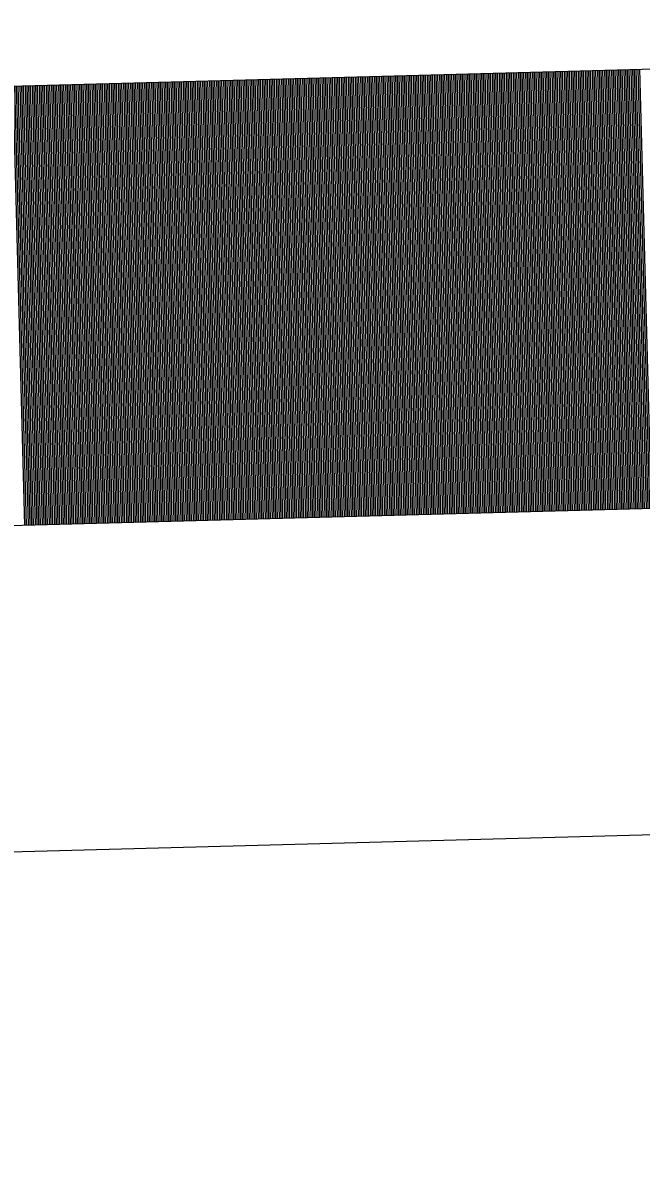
# Model space of a CAD drawing. Extents: x 1929624 to 1935547, y 596315 to 605721.
# Drawn here: x 1929843.88 to 1929847.48, y 598844.71 to 598851.41 of the extents above; entities that cross this region are included whole.
import ezdxf

# ---------------------------------------------------------------- set-up
doc = ezdxf.new("R2010")
doc.units = 0
doc.layers.add('Default', color=7, linetype='Continuous')

msp = doc.modelspace()

# ---------------------------------------------------------------- linework, layer by layer
at = {"layer": 'Default'}
for p, q in [((1929839.7374, 598850.9282), (1929857.5203, 598851.4055)), ((1929845.0611, 598851.0711), (1929845.1298, 598848.5138)), ((1929845.0714, 598851.0714), (1929845.14, 598848.5141)), ((1929845.0816, 598851.0716), (1929845.1502, 598848.5144)), ((1929845.0918, 598851.0719), (1929845.1605, 598848.5147)), ((1929845.102, 598851.0722), (1929845.1707, 598848.5149)), ((1929845.1123, 598851.0724), (1929845.1809, 598848.5152)), ((1929845.1225, 598851.0727), (1929845.1912, 598848.5155)), ((1929845.1327, 598851.073), (1929845.2014, 598848.5158)), ((1929845.143, 598851.0733), (1929845.2116, 598848.516)), ((1929845.1532, 598851.0735), (1929845.2218, 598848.5163)), ((1929845.1634, 598851.0738), (1929845.2321, 598848.5166)), ((1929845.1736, 598851.0741), (1929845.2423, 598848.5169)), ((1929845.1839, 598851.0744), (1929845.2525, 598848.5171)), ((1929845.1941, 598851.0746), (1929845.2628, 598848.5174)), ((1929845.2043, 598851.0749), (1929845.273, 598848.5177)), ((1929845.2146, 598851.0752), (1929845.2832, 598848.518)), ((1929845.2248, 598851.0755), (1929845.2934, 598848.5182)), ((1929845.235, 598851.0757), (1929845.3037, 598848.5185)), ((1929845.2453, 598851.076), (1929845.3139, 598848.5188)), ((1929845.2555, 598851.0763), (1929845.3241, 598848.5191)), ((1929845.2657, 598851.0766), (1929845.3344, 598848.5193)), ((1929845.2759, 598851.0768), (1929845.3446, 598848.5196)), ((1929845.2862, 598851.0771), (1929845.3548, 598848.5199)), ((1929845.2964, 598851.0774), (1929845.365, 598848.5202)), ((1929845.3066, 598851.0777), (1929845.3753, 598848.5204)), ((1929845.3169, 598851.0779), (1929845.3855, 598848.5207)), ((1929845.3271, 598851.0782), (1929845.3957, 598848.521)), ((1929845.3373, 598851.0785), (1929845.406, 598848.5213)), ((1929845.3475, 598851.0788), (1929845.4162, 598848.5215)), ((1929845.3578, 598851.079), (1929845.4264, 598848.5218)), ((1929845.368, 598851.0793), (1929845.4366, 598848.5221)), ((1929845.3782, 598851.0796), (1929845.4469, 598848.5224)), ((1929845.3885, 598851.0799), (1929845.4571, 598848.5226)), ((1929845.3987, 598851.0801), (1929845.4673, 598848.5229)), ((1929845.4089, 598851.0804), (1929845.4776, 598848.5232)), ((1929845.4191, 598851.0807), (1929845.4878, 598848.5235)), ((1929845.4294, 598851.081), (1929845.498, 598848.5237)), ((1929845.4396, 598851.0812), (1929845.5082, 598848.524)), ((1929845.4498, 598851.0815), (1929845.5185, 598848.5243)), ((1929845.4601, 598851.0818), (1929845.5287, 598848.5246)), ((1929845.4703, 598851.0821), (1929845.5389, 598848.5248)), ((1929845.4805, 598851.0823), (1929845.5492, 598848.5251)), ((1929845.4907, 598851.0826), (1929845.5594, 598848.5254)), ((1929845.501, 598851.0829), (1929845.5696, 598848.5257)), ((1929845.5112, 598851.0832), (1929845.5798, 598848.5259)), ((1929845.5214, 598851.0834), (1929845.5901, 598848.5262)), ((1929845.5317, 598851.0837), (1929845.6003, 598848.5265)), ((1929845.5419, 598851.084), (1929845.6105, 598848.5268)), ((1929845.5521, 598851.0843), (1929845.6208, 598848.527)), ((1929845.5623, 598851.0845), (1929845.631, 598848.5273)), ((1929845.5726, 598851.0848), (1929845.6412, 598848.5276)), ((1929845.5828, 598851.0851), (1929845.6515, 598848.5279)), ((1929845.593, 598851.0854), (1929845.6617, 598848.5281)), ((1929845.6033, 598851.0856), (1929845.6719, 598848.5284)), ((1929845.6135, 598851.0859), (1929845.6821, 598848.5287)), ((1929845.6237, 598851.0862), (1929845.6924, 598848.529)), ((1929845.6339, 598851.0865), (1929845.7026, 598848.5292)), ((1929845.6442, 598851.0867), (1929845.7128, 598848.5295)), ((1929845.6544, 598851.087), (1929845.7231, 598848.5298)), ((1929845.6646, 598851.0873), (1929845.7333, 598848.53)), ((1929845.6749, 598851.0876), (1929845.7435, 598848.5303)), ((1929845.6851, 598851.0878), (1929845.7537, 598848.5306)), ((1929845.6953, 598851.0881), (1929845.764, 598848.5309)), ((1929845.7056, 598851.0884), (1929845.7742, 598848.5311)), ((1929845.7158, 598851.0886), (1929845.7844, 598848.5314)), ((1929845.726, 598851.0889), (1929845.7947, 598848.5317)), ((1929845.7362, 598851.0892), (1929845.8049, 598848.532)), ((1929845.7465, 598851.0895), (1929845.8151, 598848.5322)), ((1929845.7567, 598851.0897), (1929845.8253, 598848.5325)), ((1929845.7669, 598851.09), (1929845.8356, 598848.5328)), ((1929845.7772, 598851.0903), (1929845.8458, 598848.5331)), ((1929845.7874, 598851.0906), (1929845.856, 598848.5333)), ((1929845.7976, 598851.0908), (1929845.8663, 598848.5336)), ((1929845.8078, 598851.0911), (1929845.8765, 598848.5339)), ((1929845.8181, 598851.0914), (1929845.8867, 598848.5342)), ((1929845.8283, 598851.0917), (1929845.8969, 598848.5344)), ((1929845.8385, 598851.0919), (1929845.9072, 598848.5347)), ((1929845.8488, 598851.0922), (1929845.9174, 598848.535)), ((1929845.859, 598851.0925), (1929845.9276, 598848.5353)), ((1929845.8692, 598851.0928), (1929845.9379, 598848.5355)), ((1929845.8794, 598851.093), (1929845.9481, 598848.5358)), ((1929845.8897, 598851.0933), (1929845.9583, 598848.5361)), ((1929845.8999, 598851.0936), (1929845.9685, 598848.5364)), ((1929845.9101, 598851.0939), (1929845.9788, 598848.5366)), ((1929845.9204, 598851.0941), (1929845.989, 598848.5369)), ((1929845.9306, 598851.0944), (1929845.9992, 598848.5372)), ((1929845.9408, 598851.0947), (1929846.0095, 598848.5375)), ((1929845.951, 598851.095), (1929846.0197, 598848.5377)), ((1929845.9613, 598851.0952), (1929846.0299, 598848.538)), ((1929845.9715, 598851.0955), (1929846.0402, 598848.5383)), ((1929845.9817, 598851.0958), (1929846.0504, 598848.5386)), ((1929845.992, 598851.0961), (1929846.0606, 598848.5388)), ((1929846.0022, 598851.0963), (1929846.0708, 598848.5391)), ((1929846.0124, 598851.0966), (1929846.0811, 598848.5394)), ((1929846.0226, 598851.0969), (1929846.0913, 598848.5397)), ((1929846.0329, 598851.0972), (1929846.1015, 598848.5399)), ((1929846.0431, 598851.0974), (1929846.1118, 598848.5402)), ((1929846.0533, 598851.0977), (1929846.122, 598848.5405)), ((1929846.0636, 598851.098), (1929846.1322, 598848.5408)), ((1929846.0738, 598851.0983), (1929846.1424, 598848.541)), ((1929846.084, 598851.0985), (1929846.1527, 598848.5413)), ((1929846.0943, 598851.0988), (1929846.1629, 598848.5416)), ((1929846.1045, 598851.0991), (1929846.1731, 598848.5419)), ((1929846.1147, 598851.0994), (1929846.1834, 598848.5421)), ((1929846.1249, 598851.0996), (1929846.1936, 598848.5424)), ((1929846.1352, 598851.0999), (1929846.2038, 598848.5427)), ((1929846.1454, 598851.1002), (1929846.214, 598848.543)), ((1929846.1556, 598851.1005), (1929846.2243, 598848.5432)), ((1929846.1659, 598851.1007), (1929846.2345, 598848.5435)), ((1929846.1761, 598851.101), (1929846.2447, 598848.5438)), ((1929846.1863, 598851.1013), (1929846.255, 598848.5441)), ((1929846.1965, 598851.1016), (1929846.2652, 598848.5443)), ((1929846.2068, 598851.1018), (1929846.2754, 598848.5446)), ((1929846.217, 598851.1021), (1929846.2856, 598848.5449)), ((1929846.2272, 598851.1024), (1929846.2959, 598848.5452)), ((1929846.2375, 598851.1027), (1929846.3061, 598848.5454)), ((1929846.2477, 598851.1029), (1929846.3163, 598848.5457)), ((1929846.2579, 598851.1032), (1929846.3266, 598848.546)), ((1929846.2681, 598851.1035), (1929846.3368, 598848.5463)), ((1929846.2784, 598851.1038), (1929846.347, 598848.5465)), ((1929846.2886, 598851.104), (1929846.3572, 598848.5468)), ((1929846.2988, 598851.1043), (1929846.3675, 598848.5471)), ((1929846.3091, 598851.1046), (1929846.3777, 598848.5473)), ((1929846.3193, 598851.1049), (1929846.3879, 598848.5476)), ((1929846.3295, 598851.1051), (1929846.3982, 598848.5479)), ((1929846.3397, 598851.1054), (1929846.4084, 598848.5482)), ((1929846.35, 598851.1057), (1929846.4186, 598848.5484)), ((1929846.3602, 598851.1059), (1929846.4288, 598848.5487)), ((1929846.3704, 598851.1062), (1929846.4391, 598848.549)), ((1929846.3807, 598851.1065), (1929846.4493, 598848.5493)), ((1929846.3909, 598851.1068), (1929846.4595, 598848.5495)), ((1929846.4011, 598851.107), (1929846.4698, 598848.5498)), ((1929846.4113, 598851.1073), (1929846.48, 598848.5501)), ((1929846.4216, 598851.1076), (1929846.4902, 598848.5504)), ((1929846.4318, 598851.1079), (1929846.5005, 598848.5506)), ((1929846.442, 598851.1081), (1929846.5107, 598848.5509)), ((1929846.4523, 598851.1084), (1929846.5209, 598848.5512)), ((1929846.4625, 598851.1087), (1929846.5311, 598848.5515)), ((1929846.4727, 598851.109), (1929846.5414, 598848.5517)), ((1929846.4829, 598851.1092), (1929846.5516, 598848.552)), ((1929846.4932, 598851.1095), (1929846.5618, 598848.5523)), ((1929846.5034, 598851.1098), (1929846.5721, 598848.5526)), ((1929846.5136, 598851.1101), (1929846.5823, 598848.5528)), ((1929846.5239, 598851.1103), (1929846.5925, 598848.5531)), ((1929846.5341, 598851.1106), (1929846.6027, 598848.5534)), ((1929846.5443, 598851.1109), (1929846.613, 598848.5537)), ((1929846.5546, 598851.1112), (1929846.6232, 598848.5539)), ((1929846.5648, 598851.1114), (1929846.6334, 598848.5542)), ((1929846.575, 598851.1117), (1929846.6437, 598848.5545)), ((1929846.5852, 598851.112), (1929846.6539, 598848.5548)), ((1929846.5955, 598851.1123), (1929846.6641, 598848.555)), ((1929846.6057, 598851.1125), (1929846.6743, 598848.5553)), ((1929846.6159, 598851.1128), (1929846.6846, 598848.5556)), ((1929846.6262, 598851.1131), (1929846.6948, 598848.5559)), ((1929846.6364, 598851.1134), (1929846.705, 598848.5561)), ((1929846.6466, 598851.1136), (1929846.7153, 598848.5564)), ((1929846.6568, 598851.1139), (1929846.7255, 598848.5567)), ((1929846.6671, 598851.1142), (1929846.7357, 598848.557)), ((1929846.6773, 598851.1145), (1929846.7459, 598848.5572)), ((1929846.6875, 598851.1147), (1929846.7562, 598848.5575)), ((1929846.6978, 598851.115), (1929846.7664, 598848.5578)), ((1929846.708, 598851.1153), (1929846.7766, 598848.5581)), ((1929846.7182, 598851.1156), (1929846.7869, 598848.5583)), ((1929846.7284, 598851.1158), (1929846.7971, 598848.5586)), ((1929846.7387, 598851.1161), (1929846.8073, 598848.5589)), ((1929846.7489, 598851.1164), (1929846.8175, 598848.5592)), ((1929846.7591, 598851.1167), (1929846.8278, 598848.5594)), ((1929846.7694, 598851.1169), (1929846.838, 598848.5597)), ((1929846.7796, 598851.1172), (1929846.8482, 598848.56)), ((1929846.7898, 598851.1175), (1929846.8585, 598848.5603)), ((1929846.8, 598851.1178), (1929846.8687, 598848.5605)), ((1929846.8103, 598851.118), (1929846.8789, 598848.5608)), ((1929846.8205, 598851.1183), (1929846.8891, 598848.5611)), ((1929846.8307, 598851.1186), (1929846.8994, 598848.5614)), ((1929846.841, 598851.1189), (1929846.9096, 598848.5616)), ((1929846.8512, 598851.1191), (1929846.9198, 598848.5619)), ((1929846.8614, 598851.1194), (1929846.9301, 598848.5622)), ((1929846.8716, 598851.1197), (1929846.9403, 598848.5625)), ((1929846.8819, 598851.12), (1929846.9505, 598848.5627)), ((1929846.8921, 598851.1202), (1929846.9608, 598848.563)), ((1929846.9023, 598851.1205), (1929846.971, 598848.5633)), ((1929846.9126, 598851.1208), (1929846.9812, 598848.5635)), ((1929846.9228, 598851.1211), (1929846.9914, 598848.5638)), ((1929846.933, 598851.1213), (1929847.0017, 598848.5641)), ((1929846.9432, 598851.1216), (1929847.0119, 598848.5644)), ((1929846.9535, 598851.1219), (1929847.0221, 598848.5646)), ((1929846.9637, 598851.1221), (1929847.0324, 598848.5649)), ((1929846.9739, 598851.1224), (1929847.0426, 598848.5652)), ((1929846.9842, 598851.1227), (1929847.0528, 598848.5655)), ((1929846.9944, 598851.123), (1929847.063, 598848.5657)), ((1929847.0046, 598851.1232), (1929847.0733, 598848.566)), ((1929847.0149, 598851.1235), (1929847.0835, 598848.5663)), ((1929847.0251, 598851.1238), (1929847.0937, 598848.5666)), ((1929847.0353, 598851.1241), (1929847.104, 598848.5668)), ((1929847.0455, 598851.1243), (1929847.1142, 598848.5671)), ((1929847.0558, 598851.1246), (1929847.1244, 598848.5674)), ((1929847.066, 598851.1249), (1929847.1346, 598848.5677)), ((1929847.0762, 598851.1252), (1929847.1449, 598848.5679)), ((1929847.0865, 598851.1254), (1929847.1551, 598848.5682)), ((1929847.0967, 598851.1257), (1929847.1653, 598848.5685)), ((1929847.1069, 598851.126), (1929847.1756, 598848.5688)), ((1929847.1171, 598851.1263), (1929847.1858, 598848.569)), ((1929847.1274, 598851.1265), (1929847.196, 598848.5693)), ((1929847.1376, 598851.1268), (1929847.2062, 598848.5696)), ((1929847.1478, 598851.1271), (1929847.2165, 598848.5699)), ((1929847.1581, 598851.1274), (1929847.2267, 598848.5701)), ((1929847.1683, 598851.1276), (1929847.2369, 598848.5704)), ((1929847.1785, 598851.1279), (1929847.2472, 598848.5707)), ((1929847.1887, 598851.1282), (1929847.2574, 598848.571)), ((1929847.199, 598851.1285), (1929847.2676, 598848.5712)), ((1929847.2092, 598851.1287), (1929847.2778, 598848.5715)), ((1929847.2194, 598851.129), (1929847.2881, 598848.5718)), ((1929847.2297, 598851.1293), (1929847.2983, 598848.5721)), ((1929847.2399, 598851.1296), (1929847.3085, 598848.5723)), ((1929847.2501, 598851.1298), (1929847.3188, 598848.5726)), ((1929847.2603, 598851.1301), (1929847.329, 598848.5729)), ((1929847.2706, 598851.1304), (1929847.3392, 598848.5732)), ((1929847.2808, 598851.1307), (1929847.3495, 598848.5734)), ((1929847.291, 598851.1309), (1929847.3597, 598848.5737)), ((1929847.3013, 598851.1312), (1929847.3699, 598848.574)), ((1929847.3115, 598851.1315), (1929847.3801, 598848.5743)), ((1929847.3217, 598851.1318), (1929847.3904, 598848.5745)), ((1929847.3319, 598851.132), (1929847.4006, 598848.5748)), ((1929847.3422, 598851.1323), (1929847.4108, 598848.5751)), ((1929847.3524, 598851.1326), (1929847.4211, 598848.5754)), ((1929847.3626, 598851.1329), (1929847.4313, 598848.5756)), ((1929847.3729, 598851.1331), (1929847.4415, 598848.5759)), ((1929847.3831, 598851.1334), (1929847.4517, 598848.5762)), ((1929847.3933, 598851.1337), (1929847.462, 598848.5765)), ((1929847.4036, 598851.134), (1929847.4722, 598848.5767)), ((1929847.4138, 598851.1342), (1929847.4824, 598848.577)), ((1929847.424, 598851.1345), (1929847.4927, 598848.5773)), ((1929847.4342, 598851.1348), (1929847.5029, 598848.5776)), ((1929847.4445, 598851.1351), (1929847.5131, 598848.5778)), ((1929847.4547, 598851.1353), (1929847.5233, 598848.5781)), ((1929847.4649, 598851.1356), (1929847.5336, 598848.5784)), ((1929847.4752, 598851.1359), (1929847.5438, 598848.5787)), ((1929843.8234, 598851.0379), (1929843.8921, 598848.4806)), ((1929843.8337, 598851.0381), (1929843.9023, 598848.4809)), ((1929843.8439, 598851.0384), (1929843.9125, 598848.4812)), ((1929843.8541, 598851.0387), (1929843.9228, 598848.4814)), ((1929843.8643, 598851.0389), (1929843.933, 598848.4817)), ((1929843.8746, 598851.0392), (1929843.9432, 598848.482)), ((1929843.8848, 598851.0395), (1929843.9535, 598848.4823)), ((1929843.895, 598851.0398), (1929843.9637, 598848.4825)), ((1929843.9053, 598851.04), (1929843.9739, 598848.4828)), ((1929843.9155, 598851.0403), (1929843.9841, 598848.4831)), ((1929843.9257, 598851.0406), (1929843.9944, 598848.4834)), ((1929843.936, 598851.0409), (1929844.0046, 598848.4836)), ((1929843.9462, 598851.0411), (1929844.0148, 598848.4839)), ((1929843.9564, 598851.0414), (1929844.0251, 598848.4842)), ((1929843.9666, 598851.0417), (1929844.0353, 598848.4845)), ((1929843.9769, 598851.042), (1929844.0455, 598848.4847)), ((1929843.9871, 598851.0422), (1929844.0557, 598848.485)), ((1929843.9973, 598851.0425), (1929844.066, 598848.4853)), ((1929844.0076, 598851.0428), (1929844.0762, 598848.4856)), ((1929844.0178, 598851.0431), (1929844.0864, 598848.4858)), ((1929844.028, 598851.0433), (1929844.0967, 598848.4861)), ((1929844.0382, 598851.0436), (1929844.1069, 598848.4864)), ((1929844.0485, 598851.0439), (1929844.1171, 598848.4867)), ((1929844.0587, 598851.0442), (1929844.1273, 598848.4869)), ((1929844.0689, 598851.0444), (1929844.1376, 598848.4872)), ((1929844.0792, 598851.0447), (1929844.1478, 598848.4875)), ((1929844.0894, 598851.045), (1929844.158, 598848.4878)), ((1929844.0996, 598851.0453), (1929844.1683, 598848.488)), ((1929844.1098, 598851.0455), (1929844.1785, 598848.4883)), ((1929844.1201, 598851.0458), (1929844.1887, 598848.4886)), ((1929844.1303, 598851.0461), (1929844.1989, 598848.4889)), ((1929844.1405, 598851.0464), (1929844.2092, 598848.4891)), ((1929844.1508, 598851.0466), (1929844.2194, 598848.4894)), ((1929844.161, 598851.0469), (1929844.2296, 598848.4897)), ((1929844.1712, 598851.0472), (1929844.2399, 598848.49)), ((1929844.1814, 598851.0475), (1929844.2501, 598848.4902)), ((1929844.1917, 598851.0477), (1929844.2603, 598848.4905)), ((1929844.2019, 598851.048), (1929844.2705, 598848.4908)), ((1929844.2121, 598851.0483), (1929844.2808, 598848.4911)), ((1929844.2224, 598851.0486), (1929844.291, 598848.4913)), ((1929844.2326, 598851.0488), (1929844.3012, 598848.4916)), ((1929844.2428, 598851.0491), (1929844.3115, 598848.4919)), ((1929844.253, 598851.0494), (1929844.3217, 598848.4922)), ((1929844.2633, 598851.0497), (1929844.3319, 598848.4924)), ((1929844.2735, 598851.0499), (1929844.3422, 598848.4927)), ((1929844.2837, 598851.0502), (1929844.3524, 598848.493)), ((1929844.294, 598851.0505), (1929844.3626, 598848.4933)), ((1929844.3042, 598851.0508), (1929844.3728, 598848.4935)), ((1929844.3144, 598851.051), (1929844.3831, 598848.4938)), ((1929844.3246, 598851.0513), (1929844.3933, 598848.4941)), ((1929844.3349, 598851.0516), (1929844.4035, 598848.4944)), ((1929844.3451, 598851.0519), (1929844.4138, 598848.4946)), ((1929844.3553, 598851.0521), (1929844.424, 598848.4949)), ((1929844.3656, 598851.0524), (1929844.4342, 598848.4952)), ((1929844.3758, 598851.0527), (1929844.4444, 598848.4955)), ((1929844.386, 598851.053), (1929844.4547, 598848.4957)), ((1929844.3963, 598851.0532), (1929844.4649, 598848.496)), ((1929844.4065, 598851.0535), (1929844.4751, 598848.4963)), ((1929844.4167, 598851.0538), (1929844.4854, 598848.4966)), ((1929844.4269, 598851.0541), (1929844.4956, 598848.4968)), ((1929844.4372, 598851.0543), (1929844.5058, 598848.4971)), ((1929844.4474, 598851.0546), (1929844.516, 598848.4974)), ((1929844.4576, 598851.0549), (1929844.5263, 598848.4976)), ((1929844.4679, 598851.0552), (1929844.5365, 598848.4979)), ((1929844.4781, 598851.0554), (1929844.5467, 598848.4982)), ((1929844.4883, 598851.0557), (1929844.557, 598848.4985)), ((1929844.4985, 598851.056), (1929844.5672, 598848.4987)), ((1929844.5088, 598851.0562), (1929844.5774, 598848.499)), ((1929844.519, 598851.0565), (1929844.5876, 598848.4993)), ((1929844.5292, 598851.0568), (1929844.5979, 598848.4996)), ((1929844.5395, 598851.0571), (1929844.6081, 598848.4998)), ((1929844.5497, 598851.0573), (1929844.6183, 598848.5001)), ((1929844.5599, 598851.0576), (1929844.6286, 598848.5004)), ((1929844.5701, 598851.0579), (1929844.6388, 598848.5007)), ((1929844.5804, 598851.0582), (1929844.649, 598848.5009)), ((1929844.5906, 598851.0584), (1929844.6592, 598848.5012)), ((1929844.6008, 598851.0587), (1929844.6695, 598848.5015)), ((1929844.6111, 598851.059), (1929844.6797, 598848.5018)), ((1929844.6213, 598851.0593), (1929844.6899, 598848.502)), ((1929844.6315, 598851.0595), (1929844.7002, 598848.5023)), ((1929844.6417, 598851.0598), (1929844.7104, 598848.5026)), ((1929844.652, 598851.0601), (1929844.7206, 598848.5029)), ((1929844.6622, 598851.0604), (1929844.7309, 598848.5031)), ((1929844.6724, 598851.0606), (1929844.7411, 598848.5034)), ((1929844.6827, 598851.0609), (1929844.7513, 598848.5037)), ((1929844.6929, 598851.0612), (1929844.7615, 598848.504)), ((1929844.7031, 598851.0615), (1929844.7718, 598848.5042)), ((1929844.7133, 598851.0617), (1929844.782, 598848.5045)), ((1929844.7236, 598851.062), (1929844.7922, 598848.5048)), ((1929844.7338, 598851.0623), (1929844.8025, 598848.5051)), ((1929844.744, 598851.0626), (1929844.8127, 598848.5053)), ((1929844.7543, 598851.0628), (1929844.8229, 598848.5056)), ((1929844.7645, 598851.0631), (1929844.8331, 598848.5059)), ((1929844.7747, 598851.0634), (1929844.8434, 598848.5062)), ((1929844.785, 598851.0637), (1929844.8536, 598848.5064)), ((1929844.7952, 598851.0639), (1929844.8638, 598848.5067)), ((1929844.8054, 598851.0642), (1929844.8741, 598848.507)), ((1929844.8156, 598851.0645), (1929844.8843, 598848.5073)), ((1929844.8259, 598851.0648), (1929844.8945, 598848.5075)), ((1929844.8361, 598851.065), (1929844.9047, 598848.5078)), ((1929844.8463, 598851.0653), (1929844.915, 598848.5081)), ((1929844.8566, 598851.0656), (1929844.9252, 598848.5084)), ((1929844.8668, 598851.0659), (1929844.9354, 598848.5086)), ((1929844.877, 598851.0661), (1929844.9457, 598848.5089)), ((1929844.8872, 598851.0664), (1929844.9559, 598848.5092)), ((1929844.8975, 598851.0667), (1929844.9661, 598848.5095)), ((1929844.9077, 598851.067), (1929844.9763, 598848.5097)), ((1929844.9179, 598851.0672), (1929844.9866, 598848.51)), ((1929844.9282, 598851.0675), (1929844.9968, 598848.5103)), ((1929844.9384, 598851.0678), (1929845.007, 598848.5106)), ((1929844.9486, 598851.0681), (1929845.0173, 598848.5108)), ((1929844.9588, 598851.0683), (1929845.0275, 598848.5111)), ((1929844.9691, 598851.0686), (1929845.0377, 598848.5114)), ((1929844.9793, 598851.0689), (1929845.0479, 598848.5117)), ((1929844.9895, 598851.0692), (1929845.0582, 598848.5119)), ((1929844.9998, 598851.0694), (1929845.0684, 598848.5122)), ((1929845.01, 598851.0697), (1929845.0786, 598848.5125)), ((1929845.0202, 598851.07), (1929845.0889, 598848.5128)), ((1929845.0304, 598851.0703), (1929845.0991, 598848.513)), ((1929845.0407, 598851.0705), (1929845.1093, 598848.5133)), ((1929845.0509, 598851.0708), (1929845.1195, 598848.5136)), ((1929839.806, 598848.3709), (1929857.589, 598848.8483)), ((1929774.0919, 598844.7058), (1929849.9288, 598846.7416))]:
    msp.add_line(p, q, dxfattribs=at)

doc.saveas('drawing.dxf')
